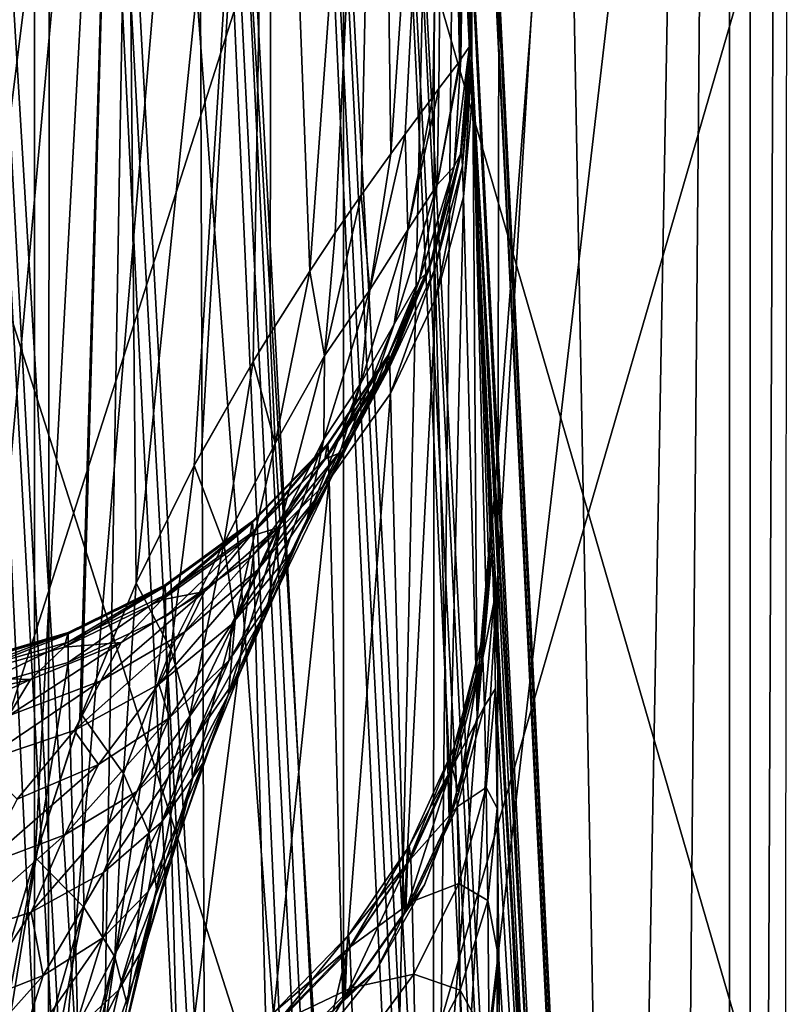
# Model space of a CAD drawing. Header units: metres. Extents: x -24 to 24, y -69 to 184.
# Tile 701 of 896: x 11.68 to 13.49, y 134.74 to 137.07. Entities that reach past the tile are written whole.
import ezdxf

# ---------------------------------------------------------------- set-up
doc = ezdxf.new("R2010")
doc.units = ezdxf.units.M
for name, color, linetype in [('367', 7, 'CONTINUOUS'), ('369', 7, 'CONTINUOUS'), ('373', 7, 'CONTINUOUS'), ('379', 7, 'CONTINUOUS'), ('3969', 7, 'CONTINUOUS'), ('3974', 7, 'CONTINUOUS'), ('435', 7, 'CONTINUOUS'), ('462', 7, 'CONTINUOUS'), ('480', 7, 'CONTINUOUS'), ('481', 7, 'CONTINUOUS'), ('482', 7, 'CONTINUOUS'), ('518', 7, 'CONTINUOUS'), ('543', 7, 'CONTINUOUS'), ('551', 7, 'CONTINUOUS'), ('554', 2, 'CONTINUOUS'), ('563', 2, 'CONTINUOUS'), ('610', 7, 'CONTINUOUS'), ('621', 7, 'CONTINUOUS')]:
    doc.layers.add(name, color=color, linetype=linetype)

msp = doc.modelspace()

# ---------------------------------------------------------------- linework, layer by layer
at = {"layer": '367'}
for points in [[(13.359252, 145.2, -20.238401), (11.491315, -68.3, -21.354442), (11.491315, 145.2, -21.354442)], [(13.359252, -68.3, -20.238401), (11.491315, -68.3, -21.354442), (13.359252, 145.2, -20.238401)], [(15.119628, 145.2, -18.959413), (13.359252, -68.3, -20.238401), (13.359252, 145.2, -20.238401)], [(15.119628, -68.3, -18.959413), (13.359252, -68.3, -20.238401), (15.119628, 145.2, -18.959413)]]:
    msp.add_3dface(points, dxfattribs=at)
at = {"layer": '369'}
for points in [[(12.995224, 125.167593, 20.474048), (11.491315, 145.2, 21.354442), (11.571204, 125.225233, 21.311258)], [(13.359252, 145.2, 20.238401), (11.491315, 145.2, 21.354442), (12.995224, 125.167593, 20.474048)], [(14.308167, 125.070118, 19.579041), (13.359252, 145.2, 20.238401), (12.995224, 125.167593, 20.474048)], [(14.926149, 125.003094, 19.112106), (13.359252, 145.2, 20.238401), (14.308167, 125.070118, 19.579041)], [(15.119628, 145.2, 18.959413), (13.359252, 145.2, 20.238401), (14.926149, 125.003094, 19.112106)]]:
    msp.add_3dface(points, dxfattribs=at)
at = {"layer": '373'}
for points in [[(12.0745, 146.007928, 238.230653), (11.569724, 116.809969, 30.390597), (11.671211, 146.059376, 238.527891)], [(12.178652, 116.746529, 30.043133), (11.569724, 116.809969, 30.390597), (12.0745, 146.007928, 238.230653)], [(12.827184, 145.8964, 237.5718), (12.178652, 116.746529, 30.043133), (12.0745, 146.007928, 238.230653)], [(12.780005, 116.67981, 29.676281), (12.178652, 116.746529, 30.043133), (12.827184, 145.8964, 237.5718)], [(13.373372, 116.609863, 29.290125), (12.780005, 116.67981, 29.676281), (12.827184, 145.8964, 237.5718)], [(13.500299, 145.774862, 236.834394), (13.373372, 116.609863, 29.290125), (12.827184, 145.8964, 237.5718)], [(13.957043, 116.536894, 28.885585), (13.373372, 116.609863, 29.290125), (13.500299, 145.774862, 236.834394)]]:
    msp.add_3dface(points, dxfattribs=at)
at = {"layer": '379'}
for points in [[(11.272974, 145.284511, 240.062715), (11.263502, 134.172906, 241.623555), (11.754987, 145.235622, 239.783973)], [(11.263502, 134.172906, 241.623555), (11.745421, 134.140138, 241.342508), (11.754987, 145.235622, 239.783973)], [(11.754987, 145.235622, 239.783973), (11.745421, 134.140138, 241.342508), (12.667476, 145.126964, 239.14909)], [(11.745421, 134.140138, 241.342508), (12.657643, 134.06069, 240.703532), (12.667476, 145.126964, 239.14909)], [(12.667476, 145.126964, 239.14909), (12.657643, 134.06069, 240.703532), (13.502523, 145.005141, 238.417327)], [(12.657643, 134.06069, 240.703532), (13.492303, 133.963324, 239.968538), (13.502523, 145.005141, 238.417327)]]:
    msp.add_3dface(points, dxfattribs=at)
at = {"layer": '3969'}
for points in [[(12.72921, 136.648384, 231.974849), (12.751657, 136.895555, 231.908823), (12.761375, 135.414745, 227.36759)], [(12.751657, 136.895555, 231.908823), (12.783822, 135.661916, 227.301564), (12.761375, 135.414745, 227.36759)], [(12.663451, 136.408459, 232.038632), (12.72921, 136.648384, 231.974849), (12.695616, 135.17482, 227.431373)], [(12.72921, 136.648384, 231.974849), (12.761375, 135.414745, 227.36759), (12.695616, 135.17482, 227.431373)], [(12.556307, 136.182813, 232.098303), (12.663451, 136.408459, 232.038632), (12.588473, 134.949173, 227.491044)], [(12.663451, 136.408459, 232.038632), (12.695616, 135.17482, 227.431373), (12.588473, 134.949173, 227.491044)], [(12.41092, 135.97806, 232.152113), (12.556307, 136.182813, 232.098303), (12.443086, 134.74442, 227.544853)], [(12.556307, 136.182813, 232.098303), (12.588473, 134.949173, 227.491044), (12.443086, 134.74442, 227.544853)], [(12.231552, 135.800202, 232.198484), (12.41092, 135.97806, 232.152113), (12.263717, 134.566563, 227.591224)], [(12.41092, 135.97806, 232.152113), (12.443086, 134.74442, 227.544853), (12.263717, 134.566563, 227.591224)], [(12.023459, 135.654454, 232.236057), (12.231552, 135.800202, 232.198484), (12.055625, 134.420814, 227.628797)], [(12.231552, 135.800202, 232.198484), (12.263717, 134.566563, 227.591224), (12.055625, 134.420814, 227.628797)], [(11.792744, 135.545087, 232.26373), (12.023459, 135.654454, 232.236057), (11.824909, 134.311448, 227.65647)], [(12.023459, 135.654454, 232.236057), (12.055625, 134.420814, 227.628797), (11.824909, 134.311448, 227.65647)], [(11.546167, 135.475309, 232.280692), (11.792744, 135.545087, 232.26373), (11.578333, 134.241669, 227.673433)], [(11.792744, 135.545087, 232.26373), (11.824909, 134.311448, 227.65647), (11.578333, 134.241669, 227.673433)]]:
    msp.add_3dface(points, dxfattribs=at)
at = {"layer": '3974'}
for points in [[(12.791069, 145.974143, 14.982608), (11.251429, 133.599969, 15.906977), (12.665528, 133.599969, 14.805775)], [(12.791069, 145.974143, 14.982608), (11.368154, 145.974143, 16.088974), (11.251429, 133.599969, 15.906977)], [(14.106775, 145.974143, 13.750959), (12.665528, 133.599969, 14.805775), (13.972415, 133.599969, 13.57933)], [(14.106775, 145.974143, 13.750959), (12.791069, 145.974143, 14.982608), (12.665528, 133.599969, 14.805775)]]:
    msp.add_3dface(points, dxfattribs=at)
at = {"layer": '435'}
for points in [[(12.743558, 137.0053, 233.06894), (12.745056, 138.532586, 232.854241), (12.746277, 137.012035, 232.679368)], [(12.746277, 137.012035, 232.679368), (12.745056, 138.532586, 232.854241), (12.748991, 136.975287, 232.290659)], [(12.745056, 138.532586, 232.854241), (13.428175, 124.76326, 135.006318), (12.748991, 136.975287, 232.290659)], [(12.748991, 136.975287, 232.290659), (13.428175, 124.76326, 135.006318), (12.751657, 136.895555, 231.908823)], [(12.792493, 135.844994, 226.059605), (12.751657, 136.895555, 231.908823), (12.796893, 135.808906, 225.429316)], [(12.788098, 135.795249, 226.689093), (12.751657, 136.895555, 231.908823), (12.792493, 135.844994, 226.059605)], [(12.783822, 135.661916, 227.301564), (12.751657, 136.895555, 231.908823), (12.788098, 135.795249, 226.689093)], [(12.751657, 136.895555, 231.908823), (13.428175, 124.76326, 135.006318), (12.796893, 135.808906, 225.429316)], [(12.796893, 135.808906, 225.429316), (13.428175, 124.76326, 135.006318), (12.801219, 135.687687, 224.809672)], [(12.801219, 135.687687, 224.809672), (13.428175, 124.76326, 135.006318), (12.80539, 135.483543, 224.212204)], [(12.80539, 135.483543, 224.212204), (13.428175, 124.76326, 135.006318), (12.809329, 135.200315, 223.647988)], [(12.809329, 135.200315, 223.647988), (13.428175, 124.76326, 135.006318), (12.812965, 134.843093, 223.127283)], [(13.428175, 124.76326, 135.006318), (12.816224, 134.419203, 222.660419), (12.812965, 134.843093, 223.127283)]]:
    msp.add_3dface(points, dxfattribs=at)
at = {"layer": '462'}
for points in [[(11.483614, 139.069204, 236.554155), (11.923389, 138.970278, 235.890532), (11.507123, 134.377348, 237.175606)], [(11.923389, 138.970278, 235.890532), (11.714469, 135.083124, 236.776423), (11.507123, 134.377348, 237.175606)], [(11.820469, 135.411448, 236.561336), (11.714469, 135.083124, 236.776423), (11.923389, 138.970278, 235.890532)], [(11.824361, 135.421969, 236.553421), (11.820469, 135.411448, 236.561336), (11.923389, 138.970278, 235.890532)], [(11.953548, 135.733595, 236.285517), (11.824361, 135.421969, 236.553421), (11.923389, 138.970278, 235.890532)], [(12.274373, 138.865341, 235.176725), (11.953548, 135.733595, 236.285517), (11.923389, 138.970278, 235.890532)], [(12.091354, 136.011671, 235.981118), (11.953548, 135.733595, 236.285517), (12.274373, 138.865341, 235.176725)], [(12.108315, 136.043252, 235.941793), (12.091354, 136.011671, 235.981118), (12.274373, 138.865341, 235.176725)], [(12.23075, 136.258224, 235.641964), (12.108315, 136.043252, 235.941793), (12.274373, 138.865341, 235.176725)], [(12.270912, 136.324394, 235.536302), (12.23075, 136.258224, 235.641964), (12.274373, 138.865341, 235.176725)], [(12.365107, 136.472789, 235.269767), (12.270912, 136.324394, 235.536302), (12.274373, 138.865341, 235.176725)], [(12.530779, 138.756195, 234.424525), (12.365107, 136.472789, 235.269767), (12.274373, 138.865341, 235.176725)], [(12.425264, 136.563174, 235.082045), (12.365107, 136.472789, 235.269767), (12.530779, 138.756195, 234.424525)], [(12.487045, 136.652871, 234.869911), (12.425264, 136.563174, 235.082045), (12.530779, 138.756195, 234.424525)], [(12.556717, 136.750662, 234.597424), (12.487045, 136.652871, 234.869911), (12.530779, 138.756195, 234.424525)], [(12.688511, 138.644657, 233.646105), (12.556717, 136.750662, 234.597424), (12.530779, 138.756195, 234.424525)], [(12.590784, 136.797336, 234.445677), (12.556717, 136.750662, 234.597424), (12.688511, 138.644657, 233.646105)], [(12.656475, 136.885642, 234.095289), (12.590784, 136.797336, 234.445677), (12.688511, 138.644657, 233.646105)], [(12.671073, 136.905022, 234.000868), (12.656475, 136.885642, 234.095289), (12.688511, 138.644657, 233.646105)], [(12.71971, 136.969712, 233.583531), (12.671073, 136.905022, 234.000868), (12.688511, 138.644657, 233.646105)], [(12.745056, 138.532586, 232.854241), (12.71971, 136.969712, 233.583531), (12.688511, 138.644657, 233.646105)], [(12.71971, 136.969712, 233.583531), (12.745056, 138.532586, 232.854241), (12.723309, 136.974611, 233.539661)], [(12.745056, 138.532586, 232.854241), (12.743558, 137.0053, 233.06894), (12.723309, 136.974611, 233.539661)]]:
    msp.add_3dface(points, dxfattribs=at)
at = {"layer": '480'}
for points in [[(11.507123, 134.377348, 237.175606), (11.714469, 135.083124, 236.776423), (11.435136, 133.596781, 237.34754)], [(11.435136, 133.596781, 237.34754), (11.714469, 135.083124, 236.776423), (11.829521, 134.965559, 236.573004)], [(11.534796, 133.468912, 237.125713), (11.435136, 133.596781, 237.34754), (11.829521, 134.965559, 236.573004)], [(11.902884, 134.848131, 236.351043), (11.534796, 133.468912, 237.125713), (11.829521, 134.965559, 236.573004)], [(11.587548, 133.345187, 236.886131), (11.534796, 133.468912, 237.125713), (11.902884, 134.848131, 236.351043)], [(11.932329, 134.734412, 236.117293), (11.587548, 133.345187, 236.886131), (11.902884, 134.848131, 236.351043)]]:
    msp.add_3dface(points, dxfattribs=at)
at = {"layer": '481'}
for points in [[(12.723309, 136.974611, 233.539661), (12.743558, 137.0053, 233.06894), (12.707146, 136.720353, 233.492555)], [(12.743558, 137.0053, 233.06894), (12.7218, 136.750668, 233.050164), (12.707146, 136.720353, 233.492555)], [(12.723309, 136.974611, 233.539661), (12.707146, 136.720353, 233.492555), (12.666785, 136.676799, 233.933909)], [(12.71971, 136.969712, 233.583531), (12.723309, 136.974611, 233.539661), (12.666785, 136.676799, 233.933909)], [(12.671073, 136.905022, 234.000868), (12.71971, 136.969712, 233.583531), (12.666785, 136.676799, 233.933909)], [(12.671073, 136.905022, 234.000868), (12.666785, 136.676799, 233.933909), (12.597409, 136.570281, 234.354543)], [(12.656475, 136.885642, 234.095289), (12.671073, 136.905022, 234.000868), (12.597409, 136.570281, 234.354543)], [(12.590784, 136.797336, 234.445677), (12.656475, 136.885642, 234.095289), (12.597409, 136.570281, 234.354543)], [(12.590784, 136.797336, 234.445677), (12.597409, 136.570281, 234.354543), (12.507359, 136.42801, 234.754442)], [(12.556717, 136.750662, 234.597424), (12.590784, 136.797336, 234.445677), (12.507359, 136.42801, 234.754442)], [(12.487045, 136.652871, 234.869911), (12.556717, 136.750662, 234.597424), (12.507359, 136.42801, 234.754442)], [(12.707146, 136.720353, 233.492555), (12.7218, 136.750668, 233.050164), (12.646638, 136.47233, 233.442766)], [(12.7218, 136.750668, 233.050164), (12.656904, 136.503467, 233.031631), (12.646638, 136.47233, 233.442766)], [(12.666785, 136.676799, 233.933909), (12.707146, 136.720353, 233.492555), (12.624979, 136.452144, 233.861578)], [(12.707146, 136.720353, 233.492555), (12.646638, 136.47233, 233.442766), (12.624979, 136.452144, 233.861578)], [(12.597409, 136.570281, 234.354543), (12.666785, 136.676799, 233.933909), (12.564731, 136.346721, 234.254923)], [(12.666785, 136.676799, 233.933909), (12.624979, 136.452144, 233.861578), (12.564731, 136.346721, 234.254923)], [(12.487045, 136.652871, 234.869911), (12.507359, 136.42801, 234.754442), (12.400191, 136.272133, 235.143035)], [(12.425264, 136.563174, 235.082045), (12.487045, 136.652871, 234.869911), (12.400191, 136.272133, 235.143035)], [(12.365107, 136.472789, 235.269767), (12.425264, 136.563174, 235.082045), (12.400191, 136.272133, 235.143035)], [(12.507359, 136.42801, 234.754442), (12.597409, 136.570281, 234.354543), (12.485962, 136.206974, 234.628097)], [(12.597409, 136.570281, 234.354543), (12.564731, 136.346721, 234.254923), (12.485962, 136.206974, 234.628097)], [(12.646638, 136.47233, 233.442766), (12.656904, 136.503467, 233.031631), (12.543475, 136.238949, 233.39231)], [(12.656904, 136.503467, 233.031631), (12.550761, 136.270912, 233.013881), (12.543475, 136.238949, 233.39231)], [(12.270912, 136.324394, 235.536302), (12.365107, 136.472789, 235.269767), (12.283015, 136.064301, 235.492692)], [(12.365107, 136.472789, 235.269767), (12.400191, 136.272133, 235.143035), (12.283015, 136.064301, 235.492692)], [(12.646638, 136.47233, 233.442766), (12.543475, 136.238949, 233.39231), (12.546489, 136.238277, 233.787083)], [(12.624979, 136.452144, 233.861578), (12.646638, 136.47233, 233.442766), (12.546489, 136.238277, 233.787083)], [(12.564731, 136.346721, 234.254923), (12.624979, 136.452144, 233.861578), (12.493088, 136.134161, 234.151694)], [(12.624979, 136.452144, 233.861578), (12.546489, 136.238277, 233.787083), (12.493088, 136.134161, 234.151694)], [(12.400191, 136.272133, 235.143035), (12.507359, 136.42801, 234.754442), (12.398335, 136.074198, 235.005581)], [(12.507359, 136.42801, 234.754442), (12.485962, 136.206974, 234.628097), (12.398335, 136.074198, 235.005581)], [(12.485962, 136.206974, 234.628097), (12.564731, 136.346721, 234.254923), (12.422839, 135.997189, 234.49663)], [(12.564731, 136.346721, 234.254923), (12.493088, 136.134161, 234.151694), (12.422839, 135.997189, 234.49663)], [(12.23075, 136.258224, 235.641964), (12.270912, 136.324394, 235.536302), (12.283015, 136.064301, 235.492692)], [(12.283015, 136.064301, 235.492692), (12.400191, 136.272133, 235.143035), (12.295046, 135.872594, 235.332349)], [(12.400191, 136.272133, 235.143035), (12.398335, 136.074198, 235.005581), (12.295046, 135.872594, 235.332349)], [(12.543475, 136.238949, 233.39231), (12.550761, 136.270912, 233.013881), (12.400759, 136.027228, 233.342703)], [(12.550761, 136.270912, 233.013881), (12.406471, 136.059789, 232.997433), (12.400759, 136.027228, 233.342703)], [(12.091354, 136.011671, 235.981118), (12.23075, 136.258224, 235.641964), (12.16146, 135.826995, 235.811989)], [(12.091354, 136.011671, 235.981118), (12.108315, 136.043252, 235.941793), (12.23075, 136.258224, 235.641964)], [(12.23075, 136.258224, 235.641964), (12.283015, 136.064301, 235.492692), (12.16146, 135.826995, 235.811989)], [(12.493088, 136.134161, 234.151694), (12.546489, 136.238277, 233.787083), (12.384423, 135.938359, 234.047653)], [(12.546489, 136.238277, 233.787083), (12.433317, 136.040659, 233.712324), (12.384423, 135.938359, 234.047653)], [(12.543475, 136.238949, 233.39231), (12.400759, 136.027228, 233.342703), (12.433317, 136.040659, 233.712324)], [(12.546489, 136.238277, 233.787083), (12.543475, 136.238949, 233.39231), (12.433317, 136.040659, 233.712324)], [(12.398335, 136.074198, 235.005581), (12.485962, 136.206974, 234.628097), (12.359223, 135.884742, 234.861873)], [(12.485962, 136.206974, 234.628097), (12.422839, 135.997189, 234.49663), (12.359223, 135.884742, 234.861873)], [(12.422839, 135.997189, 234.49663), (12.493088, 136.134161, 234.151694), (12.31982, 135.80474, 234.363855)], [(12.493088, 136.134161, 234.151694), (12.384423, 135.938359, 234.047653), (12.31982, 135.80474, 234.363855)], [(12.295046, 135.872594, 235.332349), (12.398335, 136.074198, 235.005581), (12.266952, 135.689383, 235.16427)], [(12.398335, 136.074198, 235.005581), (12.359223, 135.884742, 234.861873), (12.266952, 135.689383, 235.16427)], [(12.16146, 135.826995, 235.811989), (12.283015, 136.064301, 235.492692), (12.188636, 135.644432, 235.62932)], [(12.283015, 136.064301, 235.492692), (12.295046, 135.872594, 235.332349), (12.188636, 135.644432, 235.62932)], [(12.400759, 136.027228, 233.342703), (12.406471, 136.059789, 232.997433), (12.222782, 135.843533, 233.295438)], [(12.406471, 136.059789, 232.997433), (12.228244, 135.876259, 232.982766), (12.222782, 135.843533, 233.295438)], [(12.400759, 136.027228, 233.342703), (12.222782, 135.843533, 233.295438), (12.288355, 135.864336, 233.639213)], [(12.384423, 135.938359, 234.047653), (12.433317, 136.040659, 233.712324), (12.24168, 135.764623, 233.945619)], [(12.433317, 136.040659, 233.712324), (12.288355, 135.864336, 233.639213), (12.24168, 135.764623, 233.945619)], [(12.433317, 136.040659, 233.712324), (12.400759, 136.027228, 233.342703), (12.288355, 135.864336, 233.639213)], [(11.953548, 135.733595, 236.285517), (12.091354, 136.011671, 235.981118), (12.036153, 135.576047, 236.114564)], [(12.091354, 136.011671, 235.981118), (12.16146, 135.826995, 235.811989), (12.036153, 135.576047, 236.114564)], [(12.359223, 135.884742, 234.861873), (12.422839, 135.997189, 234.49663), (12.283866, 135.708656, 234.715619)], [(12.422839, 135.997189, 234.49663), (12.31982, 135.80474, 234.363855), (12.283866, 135.708656, 234.715619)], [(12.31982, 135.80474, 234.363855), (12.384423, 135.938359, 234.047653), (12.179895, 135.635213, 234.233625)], [(12.384423, 135.938359, 234.047653), (12.24168, 135.764623, 233.945619), (12.179895, 135.635213, 234.233625)], [(12.222782, 135.843533, 233.295438), (12.228244, 135.876259, 232.982766), (12.014894, 135.693387, 233.251936)], [(12.228244, 135.876259, 232.982766), (12.021281, 135.725678, 232.970309), (12.014894, 135.693387, 233.251936)], [(12.24168, 135.764623, 233.945619), (12.288355, 135.864336, 233.639213), (12.068727, 135.617659, 233.848358)], [(12.288355, 135.864336, 233.639213), (12.115302, 135.713809, 233.569614), (12.068727, 135.617659, 233.848358)], [(12.288355, 135.864336, 233.639213), (12.222782, 135.843533, 233.295438), (12.115302, 135.713809, 233.569614)], [(12.188636, 135.644432, 235.62932), (12.295046, 135.872594, 235.332349), (12.172596, 135.470172, 235.437456)], [(12.295046, 135.872594, 235.332349), (12.266952, 135.689383, 235.16427), (12.172596, 135.470172, 235.437456)], [(12.266952, 135.689383, 235.16427), (12.359223, 135.884742, 234.861873), (12.199515, 135.519767, 234.99313)], [(12.359223, 135.884742, 234.861873), (12.283866, 135.708656, 234.715619), (12.199515, 135.519767, 234.99313)], [(12.222782, 135.843533, 233.295438), (12.014894, 135.693387, 233.251936), (12.115302, 135.713809, 233.569614)], [(12.036153, 135.576047, 236.114564), (12.16146, 135.826995, 235.811989), (12.080968, 135.420024, 235.928826)], [(12.16146, 135.826995, 235.811989), (12.188636, 135.644432, 235.62932), (12.080968, 135.420024, 235.928826)], [(12.283866, 135.708656, 234.715619), (12.31982, 135.80474, 234.363855), (12.174208, 135.550485, 234.570595)], [(12.31982, 135.80474, 234.363855), (12.179895, 135.635213, 234.233625), (12.174208, 135.550485, 234.570595)], [(12.179895, 135.635213, 234.233625), (12.24168, 135.764623, 233.945619), (12.007123, 135.493524, 234.109717)], [(12.24168, 135.764623, 233.945619), (12.068727, 135.617659, 233.848358), (12.007123, 135.493524, 234.109717)], [(12.014894, 135.693387, 233.251936), (12.021281, 135.725678, 232.970309), (11.783348, 135.581307, 233.213504)], [(12.021281, 135.725678, 232.970309), (11.791622, 135.612442, 232.960425), (11.783348, 135.581307, 233.213504)], [(11.824361, 135.421969, 236.553421), (11.953548, 135.733595, 236.285517), (11.924102, 135.281928, 236.365231)], [(11.953548, 135.733595, 236.285517), (12.036153, 135.576047, 236.114564), (11.924102, 135.281928, 236.365231)], [(12.068727, 135.617659, 233.848358), (12.115302, 135.713809, 233.569614), (11.870251, 135.501452, 233.758504)], [(12.115302, 135.713809, 233.569614), (11.918578, 135.592923, 233.505305), (11.870251, 135.501452, 233.758504)], [(12.115302, 135.713809, 233.569614), (12.014894, 135.693387, 233.251936), (11.918578, 135.592923, 233.505305)], [(12.199515, 135.519767, 234.99313), (12.283866, 135.708656, 234.715619), (12.094611, 135.368464, 234.823693)], [(12.283866, 135.708656, 234.715619), (12.174208, 135.550485, 234.570595), (12.094611, 135.368464, 234.823693)], [(12.014894, 135.693387, 233.251936), (11.783348, 135.581307, 233.213504), (11.918578, 135.592923, 233.505305)], [(12.172596, 135.470172, 235.437456), (12.266952, 135.689383, 235.16427), (12.113819, 135.309437, 235.242149)], [(12.266952, 135.689383, 235.16427), (12.199515, 135.519767, 234.99313), (12.113819, 135.309437, 235.242149)], [(12.179895, 135.635213, 234.233625), (12.007123, 135.493524, 234.109717), (12.033079, 135.41431, 234.430543)], [(12.174208, 135.550485, 234.570595), (12.179895, 135.635213, 234.233625), (12.033079, 135.41431, 234.430543)], [(12.080968, 135.420024, 235.928826), (12.188636, 135.644432, 235.62932), (12.086849, 135.269781, 235.733268)], [(12.188636, 135.644432, 235.62932), (12.172596, 135.470172, 235.437456), (12.086849, 135.269781, 235.733268)], [(11.783348, 135.581307, 233.213504), (11.791622, 135.612442, 232.960425), (11.535106, 135.510661, 233.181299)], [(11.791622, 135.612442, 232.960425), (11.54597, 135.539855, 232.953402), (11.535106, 135.510661, 233.181299)], [(12.007123, 135.493524, 234.109717), (12.068727, 135.617659, 233.848358), (11.806516, 135.383785, 233.995727)], [(12.068727, 135.617659, 233.848358), (11.870251, 135.501452, 233.758504), (11.806516, 135.383785, 233.995727)], [(11.870251, 135.501452, 233.758504), (11.918578, 135.592923, 233.505305), (11.651631, 135.419148, 233.678494)], [(11.918578, 135.592923, 233.505305), (11.703205, 135.504763, 233.447928), (11.651631, 135.419148, 233.678494)], [(11.918578, 135.592923, 233.505305), (11.783348, 135.581307, 233.213504), (11.703205, 135.504763, 233.447928)], [(11.783348, 135.581307, 233.213504), (11.535106, 135.510661, 233.181299), (11.703205, 135.504763, 233.447928)], [(11.924102, 135.281928, 236.365231), (12.036153, 135.576047, 236.114564), (11.983795, 135.142529, 236.160623)], [(12.036153, 135.576047, 236.114564), (12.080968, 135.420024, 235.928826), (11.983795, 135.142529, 236.160623)], [(12.094611, 135.368464, 234.823693), (12.174208, 135.550485, 234.570595), (11.955159, 135.239685, 234.660672)], [(12.174208, 135.550485, 234.570595), (12.033079, 135.41431, 234.430543), (11.955159, 135.239685, 234.660672)], [(12.113819, 135.309437, 235.242149), (12.199515, 135.519767, 234.99313), (12.014067, 135.167043, 235.049251)], [(12.199515, 135.519767, 234.99313), (12.094611, 135.368464, 234.823693), (12.014067, 135.167043, 235.049251)], [(11.651631, 135.419148, 233.678494), (11.703205, 135.504763, 233.447928), (11.41879, 135.37298, 233.610494)], [(11.703205, 135.504763, 233.447928), (11.474683, 135.451581, 233.398948), (11.41879, 135.37298, 233.610494)], [(11.703205, 135.504763, 233.447928), (11.535106, 135.510661, 233.181299), (11.474683, 135.451581, 233.398948)], [(11.806516, 135.383785, 233.995727), (11.870251, 135.501452, 233.758504), (11.583896, 135.309179, 233.894962)], [(11.870251, 135.501452, 233.758504), (11.651631, 135.419148, 233.678494), (11.583896, 135.309179, 233.894962)], [(12.007123, 135.493524, 234.109717), (11.806516, 135.383785, 233.995727), (11.864122, 135.303648, 234.299079)], [(12.033079, 135.41431, 234.430543), (12.007123, 135.493524, 234.109717), (11.864122, 135.303648, 234.299079)], [(12.086849, 135.269781, 235.733268), (12.172596, 135.470172, 235.437456), (12.053636, 135.129382, 235.53318)], [(12.172596, 135.470172, 235.437456), (12.113819, 135.309437, 235.242149), (12.053636, 135.129382, 235.53318)], [(11.714469, 135.083124, 236.776423), (11.824361, 135.421969, 236.553421), (11.829521, 134.965559, 236.573004)], [(11.714469, 135.083124, 236.776423), (11.820469, 135.411448, 236.561336), (11.824361, 135.421969, 236.553421)], [(11.829521, 134.965559, 236.573004), (11.824361, 135.421969, 236.553421), (11.924102, 135.281928, 236.365231)], [(11.983795, 135.142529, 236.160623), (12.080968, 135.420024, 235.928826), (12.001952, 135.008104, 235.945077)], [(12.080968, 135.420024, 235.928826), (12.086849, 135.269781, 235.733268), (12.001952, 135.008104, 235.945077)], [(11.955159, 135.239685, 234.660672), (12.033079, 135.41431, 234.430543), (11.785039, 135.137012, 234.508603)], [(12.033079, 135.41431, 234.430543), (11.864122, 135.303648, 234.299079), (11.785039, 135.137012, 234.508603)], [(11.806516, 135.383785, 233.995727), (11.583896, 135.309179, 233.894962), (11.671699, 135.221354, 234.179596)], [(11.864122, 135.303648, 234.299079), (11.806516, 135.383785, 233.995727), (11.671699, 135.221354, 234.179596)], [(12.014067, 135.167043, 235.049251), (12.094611, 135.368464, 234.823693), (11.87633, 135.04726, 234.864544)], [(12.094611, 135.368464, 234.823693), (11.955159, 135.239685, 234.660672), (11.87633, 135.04726, 234.864544)], [(11.785039, 135.137012, 234.508603), (11.864122, 135.303648, 234.299079), (11.588986, 135.063303, 234.371719)], [(11.864122, 135.303648, 234.299079), (11.671699, 135.221354, 234.179596), (11.588986, 135.063303, 234.371719)], [(12.053636, 135.129382, 235.53318), (12.113819, 135.309437, 235.242149), (11.982229, 135.002624, 235.333973)], [(12.113819, 135.309437, 235.242149), (12.014067, 135.167043, 235.049251), (11.982229, 135.002624, 235.333973)], [(11.902884, 134.848131, 236.351043), (11.829521, 134.965559, 236.573004), (11.924102, 135.281928, 236.365231)], [(11.902884, 134.848131, 236.351043), (11.924102, 135.281928, 236.365231), (11.983795, 135.142529, 236.160623)], [(12.001952, 135.008104, 235.945077), (12.086849, 135.269781, 235.733268), (11.978048, 134.882529, 235.724807)], [(12.086849, 135.269781, 235.733268), (12.053636, 135.129382, 235.53318), (11.978048, 134.882529, 235.724807)], [(11.87633, 135.04726, 234.864544), (11.955159, 135.239685, 234.660672), (11.704736, 134.953677, 234.693563)], [(11.955159, 135.239685, 234.660672), (11.785039, 135.137012, 234.508603), (11.704736, 134.953677, 234.693563)], [(11.982229, 135.002624, 235.333973), (12.014067, 135.167043, 235.049251), (11.874557, 134.892934, 235.141034)], [(12.014067, 135.167043, 235.049251), (11.87633, 135.04726, 234.864544), (11.874557, 134.892934, 235.141034)], [(11.932329, 134.734412, 236.117293), (11.902884, 134.848131, 236.351043), (11.983795, 135.142529, 236.160623)], [(11.932329, 134.734412, 236.117293), (11.983795, 135.142529, 236.160623), (12.001952, 135.008104, 235.945077)], [(11.704736, 134.953677, 234.693563), (11.785039, 135.137012, 234.508603), (11.504428, 134.889098, 234.541434)], [(11.785039, 135.137012, 234.508603), (11.588986, 135.063303, 234.371719), (11.504428, 134.889098, 234.541434)], [(11.978048, 134.882529, 235.724807), (12.053636, 135.129382, 235.53318), (11.912772, 134.769423, 235.506161)], [(12.053636, 135.129382, 235.53318), (11.982229, 135.002624, 235.333973), (11.912772, 134.769423, 235.506161)], [(11.87633, 135.04726, 234.864544), (11.704736, 134.953677, 234.693563), (11.733534, 134.803279, 234.95958)], [(11.874557, 134.892934, 235.141034), (11.87633, 135.04726, 234.864544), (11.733534, 134.803279, 234.95958)], [(11.912772, 134.769423, 235.506161), (11.982229, 135.002624, 235.333973), (11.808006, 134.672047, 235.295443)], [(11.982229, 135.002624, 235.333973), (11.874557, 134.892934, 235.141034), (11.808006, 134.672047, 235.295443)], [(11.916958, 134.627861, 235.878864), (12.001952, 135.008104, 235.945077), (11.978048, 134.882529, 235.724807)], [(11.916958, 134.627861, 235.878864), (11.932329, 134.734412, 236.117293), (12.001952, 135.008104, 235.945077)], [(11.704736, 134.953677, 234.693563), (11.504428, 134.889098, 234.541434), (11.562972, 134.736083, 234.794519)], [(11.733534, 134.803279, 234.95958), (11.704736, 134.953677, 234.693563), (11.562972, 134.736083, 234.794519)], [(11.808006, 134.672047, 235.295443), (11.874557, 134.892934, 235.141034), (11.66677, 134.593208, 235.098728)], [(11.874557, 134.892934, 235.141034), (11.733534, 134.803279, 234.95958), (11.66677, 134.593208, 235.098728)], [(11.857239, 134.531719, 235.643007), (11.978048, 134.882529, 235.724807), (11.912772, 134.769423, 235.506161)], [(11.857239, 134.531719, 235.643007), (11.916958, 134.627861, 235.878864), (11.978048, 134.882529, 235.724807)], [(11.66677, 134.593208, 235.098728), (11.733534, 134.803279, 234.95958), (11.493136, 134.535179, 234.921685)], [(11.733534, 134.803279, 234.95958), (11.562972, 134.736083, 234.794519), (11.493136, 134.535179, 234.921685)], [(11.75499, 134.448911, 235.416897), (11.912772, 134.769423, 235.506161), (11.808006, 134.672047, 235.295443)], [(11.75499, 134.448911, 235.416897), (11.857239, 134.531719, 235.643007), (11.912772, 134.769423, 235.506161)]]:
    msp.add_3dface(points, dxfattribs=at)
at = {"layer": '482'}
for points in [[(12.7218, 136.750668, 233.050164), (12.743558, 137.0053, 233.06894), (12.7243, 136.756785, 232.689024)], [(12.743558, 137.0053, 233.06894), (12.746277, 137.012035, 232.679368), (12.7243, 136.756785, 232.689024)], [(12.746277, 137.012035, 232.679368), (12.726783, 136.722534, 232.328731), (12.7243, 136.756785, 232.689024)], [(12.746277, 137.012035, 232.679368), (12.748991, 136.975287, 232.290659), (12.726783, 136.722534, 232.328731)], [(12.748991, 136.975287, 232.290659), (12.72921, 136.648384, 231.974849), (12.726783, 136.722534, 232.328731)], [(12.748991, 136.975287, 232.290659), (12.751657, 136.895555, 231.908823), (12.72921, 136.648384, 231.974849)], [(12.656904, 136.503467, 233.031631), (12.7218, 136.750668, 233.050164), (12.659146, 136.508992, 232.698096)], [(12.7243, 136.756785, 232.689024), (12.66134, 136.477174, 232.365378), (12.659146, 136.508992, 232.698096)], [(12.7218, 136.750668, 233.050164), (12.7243, 136.756785, 232.689024), (12.659146, 136.508992, 232.698096)], [(12.726783, 136.722534, 232.328731), (12.66134, 136.477174, 232.365378), (12.7243, 136.756785, 232.689024)], [(12.726783, 136.722534, 232.328731), (12.663451, 136.408459, 232.038632), (12.66134, 136.477174, 232.365378)], [(12.72921, 136.648384, 231.974849), (12.663451, 136.408459, 232.038632), (12.726783, 136.722534, 232.328731)], [(12.550761, 136.270912, 233.013881), (12.656904, 136.503467, 233.031631), (12.552719, 136.275894, 232.706316)], [(12.659146, 136.508992, 232.698096), (12.554578, 136.246388, 232.399532), (12.552719, 136.275894, 232.706316)], [(12.656904, 136.503467, 233.031631), (12.659146, 136.508992, 232.698096), (12.552719, 136.275894, 232.706316)], [(12.66134, 136.477174, 232.365378), (12.554578, 136.246388, 232.399532), (12.659146, 136.508992, 232.698096)], [(12.66134, 136.477174, 232.365378), (12.556307, 136.182813, 232.098303), (12.554578, 136.246388, 232.399532)], [(12.663451, 136.408459, 232.038632), (12.556307, 136.182813, 232.098303), (12.66134, 136.477174, 232.365378)], [(12.406471, 136.059789, 232.997433), (12.550761, 136.270912, 233.013881), (12.408129, 136.0643, 232.713442)], [(12.552719, 136.275894, 232.706316), (12.40962, 136.036926, 232.430195), (12.408129, 136.0643, 232.713442)], [(12.550761, 136.270912, 233.013881), (12.552719, 136.275894, 232.706316), (12.408129, 136.0643, 232.713442)], [(12.554578, 136.246388, 232.399532), (12.40962, 136.036926, 232.430195), (12.552719, 136.275894, 232.706316)], [(12.554578, 136.246388, 232.399532), (12.41092, 135.97806, 232.152113), (12.40962, 136.036926, 232.430195)], [(12.556307, 136.182813, 232.098303), (12.41092, 135.97806, 232.152113), (12.554578, 136.246388, 232.399532)], [(12.228244, 135.876259, 232.982766), (12.406471, 136.059789, 232.997433), (12.229599, 135.880393, 232.719266)], [(12.408129, 136.0643, 232.713442), (12.230708, 135.854918, 232.45647), (12.229599, 135.880393, 232.719266)], [(12.406471, 136.059789, 232.997433), (12.408129, 136.0643, 232.713442), (12.229599, 135.880393, 232.719266)], [(12.40962, 136.036926, 232.430195), (12.230708, 135.854918, 232.45647), (12.408129, 136.0643, 232.713442)], [(12.40962, 136.036926, 232.430195), (12.231552, 135.800202, 232.198484), (12.230708, 135.854918, 232.45647)], [(12.41092, 135.97806, 232.152113), (12.231552, 135.800202, 232.198484), (12.40962, 136.036926, 232.430195)], [(12.021281, 135.725678, 232.970309), (12.228244, 135.876259, 232.982766), (12.022344, 135.729544, 232.723619)], [(12.229599, 135.880393, 232.719266), (12.023074, 135.705687, 232.477587), (12.022344, 135.729544, 232.723619)], [(12.228244, 135.876259, 232.982766), (12.229599, 135.880393, 232.719266), (12.022344, 135.729544, 232.723619)], [(12.230708, 135.854918, 232.45647), (12.023074, 135.705687, 232.477587), (12.229599, 135.880393, 232.719266)], [(12.230708, 135.854918, 232.45647), (12.023459, 135.654454, 232.236057), (12.023074, 135.705687, 232.477587)], [(12.231552, 135.800202, 232.198484), (12.023459, 135.654454, 232.236057), (12.230708, 135.854918, 232.45647)], [(11.791622, 135.612442, 232.960425), (12.021281, 135.725678, 232.970309), (11.792419, 135.616161, 232.726374)], [(12.022344, 135.729544, 232.723619), (11.792795, 135.593601, 232.492929), (11.792419, 135.616161, 232.726374)], [(12.021281, 135.725678, 232.970309), (12.022344, 135.729544, 232.723619), (11.792419, 135.616161, 232.726374)], [(12.023074, 135.705687, 232.477587), (11.792795, 135.593601, 232.492929), (12.022344, 135.729544, 232.723619)], [(12.023074, 135.705687, 232.477587), (11.792744, 135.545087, 232.26373), (11.792795, 135.593601, 232.492929)], [(12.023459, 135.654454, 232.236057), (11.792744, 135.545087, 232.26373), (12.023074, 135.705687, 232.477587)], [(11.54597, 135.539855, 232.953402), (11.791622, 135.612442, 232.960425), (11.546541, 135.543555, 232.727449)], [(11.792419, 135.616161, 232.726374), (11.546607, 135.521938, 232.502047), (11.546541, 135.543555, 232.727449)], [(11.791622, 135.612442, 232.960425), (11.792419, 135.616161, 232.726374), (11.546541, 135.543555, 232.727449)], [(11.792795, 135.593601, 232.492929), (11.546607, 135.521938, 232.502047), (11.792419, 135.616161, 232.726374)], [(11.792795, 135.593601, 232.492929), (11.546167, 135.475309, 232.280692), (11.546607, 135.521938, 232.502047)], [(11.792744, 135.545087, 232.26373), (11.546167, 135.475309, 232.280692), (11.792795, 135.593601, 232.492929)]]:
    msp.add_3dface(points, dxfattribs=at)
at = {"layer": '518'}
for points in [[(11.881914, 113.865459, 36.745335), (10.245353, 141.462211, 232.424546), (11.656089, 113.915529, 36.736711)], [(10.648996, 141.366142, 232.440882), (10.245353, 141.462211, 232.424546), (11.881914, 113.865459, 36.745335)], [(12.103151, 113.798293, 36.756332), (10.648996, 141.366142, 232.440882), (11.881914, 113.865459, 36.745335)], [(10.661476, 141.362219, 232.441522), (10.648996, 141.366142, 232.440882), (12.103151, 113.798293, 36.756332)], [(12.318484, 113.71443, 36.769638), (10.661476, 141.362219, 232.441522), (12.103151, 113.798293, 36.756332)], [(11.041038, 141.213089, 232.465156), (10.661476, 141.362219, 232.441522), (12.318484, 113.71443, 36.769638)], [(12.52663, 113.614371, 36.785174), (11.041038, 141.213089, 232.465156), (12.318484, 113.71443, 36.769638)], [(11.05892, 141.204552, 232.466482), (11.041038, 141.213089, 232.465156), (12.52663, 113.614371, 36.785174)], [(12.726351, 113.49871, 36.802846), (11.05892, 141.204552, 232.466482), (12.52663, 113.614371, 36.785174)], [(11.407491, 141.007108, 232.4967), (11.05892, 141.204552, 232.466482), (12.726351, 113.49871, 36.802846)], [(12.916457, 113.368136, 36.822551), (11.407491, 141.007108, 232.4967), (12.726351, 113.49871, 36.802846)], [(11.429586, 140.992423, 232.49892), (11.407491, 141.007108, 232.4967), (12.916457, 113.368136, 36.822551)], [(13.095817, 113.223427, 36.844169), (11.429586, 140.992423, 232.49892), (12.916457, 113.368136, 36.822551)], [(11.74112, 140.752265, 232.534889), (11.429586, 140.992423, 232.49892), (13.095817, 113.223427, 36.844169)], [(13.263363, 113.065443, 36.867573), (11.74112, 140.752265, 232.534889), (13.095817, 113.223427, 36.844169)], [(11.765919, 140.730156, 232.538173), (11.74112, 140.752265, 232.534889), (13.263363, 113.065443, 36.867573)], [(12.035337, 140.453593, 232.578971), (11.765919, 140.730156, 232.538173), (13.263363, 113.065443, 36.867573)], [(13.418098, 112.895127, 36.892624), (12.035337, 140.453593, 232.578971), (13.263363, 113.065443, 36.867573)], [(12.061062, 140.423097, 232.583442), (12.035337, 140.453593, 232.578971), (13.418098, 112.895127, 36.892624)], [(13.5591, 112.71349, 36.919172), (12.061062, 140.423097, 232.583442), (13.418098, 112.895127, 36.892624)], [(12.284332, 140.11699, 232.628075), (12.061062, 140.423097, 232.583442), (13.5591, 112.71349, 36.919172)], [(13.68553, 112.521616, 36.947059), (12.284332, 140.11699, 232.628075), (13.5591, 112.71349, 36.919172)], [(12.309, 140.077504, 232.633803), (12.284332, 140.11699, 232.628075), (13.68553, 112.521616, 36.947059)], [(13.796636, 112.320645, 36.976119), (12.309, 140.077504, 232.633803), (13.68553, 112.521616, 36.947059)], [(12.483188, 139.749102, 232.68123), (12.309, 140.077504, 232.633803), (13.796636, 112.320645, 36.976119)], [(13.891755, 112.111775, 37.00618), (12.483188, 139.749102, 232.68123), (13.796636, 112.320645, 36.976119)], [(12.50468, 139.700421, 232.688231), (12.483188, 139.749102, 232.68123), (13.891755, 112.111775, 37.00618)], [(13.970323, 111.896248, 37.037062), (12.50468, 139.700421, 232.688231), (13.891755, 112.111775, 37.00618)], [(12.62798, 139.357192, 232.737389), (12.50468, 139.700421, 232.688231), (13.970323, 111.896248, 37.037062)], [(14.03187, 111.675349, 37.068581), (12.62798, 139.357192, 232.737389), (13.970323, 111.896248, 37.037062)], [(12.644112, 139.299535, 232.745615), (12.62798, 139.357192, 232.737389), (14.03187, 111.675349, 37.068581)], [(14.076031, 111.450391, 37.10055), (12.644112, 139.299535, 232.745615), (14.03187, 111.675349, 37.068581)], [(12.715848, 138.949001, 232.795441), (12.644112, 139.299535, 232.745615), (14.076031, 111.450391, 37.10055)], [(14.102542, 111.222715, 37.132778), (12.715848, 138.949001, 232.795441), (14.076031, 111.450391, 37.10055)], [(12.724456, 138.883016, 232.804787), (12.715848, 138.949001, 232.795441), (14.102542, 111.222715, 37.132778)], [(13.428175, 124.76326, 135.006318), (12.745056, 138.532586, 232.854241), (12.724456, 138.883016, 232.804787)], [(14.111247, 110.993675, 37.165074), (12.724456, 138.883016, 232.804787), (14.102542, 111.222715, 37.132778)], [(14.111247, 110.993675, 37.165074), (13.428175, 124.76326, 135.006318), (12.724456, 138.883016, 232.804787)]]:
    msp.add_3dface(points, dxfattribs=at)
at = {"layer": '543'}
for points in [[(12.792493, 135.844994, 226.059605), (12.770718, 135.590256, 226.056696), (12.76653, 135.543083, 226.651649)], [(12.788098, 135.795249, 226.689093), (12.792493, 135.844994, 226.059605), (12.76653, 135.543083, 226.651649)], [(12.792493, 135.844994, 226.059605), (12.796893, 135.808906, 225.429316), (12.770718, 135.590256, 226.056696)], [(12.788098, 135.795249, 226.689093), (12.76653, 135.543083, 226.651649), (12.76268, 135.418088, 227.230797)], [(12.783822, 135.661916, 227.301564), (12.788098, 135.795249, 226.689093), (12.76268, 135.418088, 227.230797)], [(12.796893, 135.808906, 225.429316), (12.774901, 135.5563, 225.460944), (12.770718, 135.590256, 226.056696)], [(12.796893, 135.808906, 225.429316), (12.801219, 135.687687, 224.809672), (12.774901, 135.5563, 225.460944)], [(12.801219, 135.687687, 224.809672), (12.779023, 135.441874, 224.87523), (12.774901, 135.5563, 225.460944)], [(12.801219, 135.687687, 224.809672), (12.80539, 135.483543, 224.212204), (12.779023, 135.441874, 224.87523)], [(12.76653, 135.543083, 226.651649), (12.770718, 135.590256, 226.056696), (12.701966, 135.298255, 226.614982)], [(12.770718, 135.590256, 226.056696), (12.705998, 135.34292, 226.053568), (12.701966, 135.298255, 226.614982)], [(12.770718, 135.590256, 226.056696), (12.774901, 135.5563, 225.460944), (12.705998, 135.34292, 226.053568)], [(12.76653, 135.543083, 226.651649), (12.701966, 135.298255, 226.614982), (12.71811, 135.237447, 227.178174)], [(12.774901, 135.5563, 225.460944), (12.710025, 135.311025, 225.491359), (12.705998, 135.34292, 226.053568)], [(12.774901, 135.5563, 225.460944), (12.779023, 135.441874, 224.87523), (12.710025, 135.311025, 225.491359)], [(12.76268, 135.418088, 227.230797), (12.76653, 135.543083, 226.651649), (12.71811, 135.237447, 227.178174)], [(12.80539, 135.483543, 224.212204), (12.782985, 135.24905, 224.310436), (12.779023, 135.441874, 224.87523)], [(12.80539, 135.483543, 224.212204), (12.809329, 135.200315, 223.647988), (12.782985, 135.24905, 224.310436)], [(12.779023, 135.441874, 224.87523), (12.713994, 135.203185, 224.938583), (12.710025, 135.311025, 225.491359)], [(12.779023, 135.441874, 224.87523), (12.782985, 135.24905, 224.310436), (12.713994, 135.203185, 224.938583)], [(12.701966, 135.298255, 226.614982), (12.705998, 135.34292, 226.053568), (12.596271, 135.067885, 226.580166)], [(12.705998, 135.34292, 226.053568), (12.600209, 135.110171, 226.050311), (12.596271, 135.067885, 226.580166)], [(12.705998, 135.34292, 226.053568), (12.710025, 135.311025, 225.491359), (12.600209, 135.110171, 226.050311)], [(12.710025, 135.311025, 225.491359), (12.604142, 135.080199, 225.51967), (12.600209, 135.110171, 226.050311)], [(12.710025, 135.311025, 225.491359), (12.713994, 135.203185, 224.938583), (12.604142, 135.080199, 225.51967)], [(12.698502, 135.180267, 227.161475), (12.701966, 135.298255, 226.614982), (12.592972, 134.956151, 227.095852)], [(12.701966, 135.298255, 226.614982), (12.596271, 135.067885, 226.580166), (12.592972, 134.956151, 227.095852)], [(12.71811, 135.237447, 227.178174), (12.701966, 135.298255, 226.614982), (12.698502, 135.180267, 227.161475)], [(12.782985, 135.24905, 224.310436), (12.71781, 135.021343, 224.405513), (12.713994, 135.203185, 224.938583)], [(12.782985, 135.24905, 224.310436), (12.786736, 134.981444, 223.777028), (12.71781, 135.021343, 224.405513)], [(12.809329, 135.200315, 223.647988), (12.786736, 134.981444, 223.777028), (12.782985, 135.24905, 224.310436)], [(12.713994, 135.203185, 224.938583), (12.608019, 134.978539, 224.997896), (12.604142, 135.080199, 225.51967)], [(12.713994, 135.203185, 224.938583), (12.71781, 135.021343, 224.405513), (12.608019, 134.978539, 224.997896)], [(12.809329, 135.200315, 223.647988), (12.812965, 134.843093, 223.127283), (12.786736, 134.981444, 223.777028)], [(12.596271, 135.067885, 226.580166), (12.600209, 135.110171, 226.050311), (12.452522, 134.858674, 226.548214)], [(12.600209, 135.110171, 226.050311), (12.456425, 134.898773, 226.047019), (12.452522, 134.858674, 226.548214)], [(12.600209, 135.110171, 226.050311), (12.604142, 135.080199, 225.51967), (12.456425, 134.898773, 226.047019)], [(12.604142, 135.080199, 225.51967), (12.460325, 134.87052, 225.545054), (12.456425, 134.898773, 226.047019)], [(12.604142, 135.080199, 225.51967), (12.608019, 134.978539, 224.997896), (12.460325, 134.87052, 225.545054)], [(12.592972, 134.956151, 227.095852), (12.596271, 135.067885, 226.580166), (12.449219, 134.752622, 227.035903)], [(12.596271, 135.067885, 226.580166), (12.452522, 134.858674, 226.548214), (12.449219, 134.752622, 227.035903)], [(12.71781, 135.021343, 224.405513), (12.611746, 134.807016, 224.494692), (12.608019, 134.978539, 224.997896)], [(12.71781, 135.021343, 224.405513), (12.721423, 134.768901, 223.902034), (12.611746, 134.807016, 224.494692)], [(12.786736, 134.981444, 223.777028), (12.721423, 134.768901, 223.902034), (12.71781, 135.021343, 224.405513)], [(12.608019, 134.978539, 224.997896), (12.464167, 134.774448, 225.051451), (12.460325, 134.87052, 225.545054)], [(12.608019, 134.978539, 224.997896), (12.611746, 134.807016, 224.494692), (12.464167, 134.774448, 225.051451)], [(12.786736, 134.981444, 223.777028), (12.790187, 134.643865, 223.284732), (12.721423, 134.768901, 223.902034)], [(12.812965, 134.843093, 223.127283), (12.790187, 134.643865, 223.284732), (12.786736, 134.981444, 223.777028)], [(12.452522, 134.858674, 226.548214), (12.456425, 134.898773, 226.047019), (12.2749, 134.676709, 226.520057)], [(12.456425, 134.898773, 226.047019), (12.278824, 134.714867, 226.043789), (12.2749, 134.676709, 226.520057)], [(12.456425, 134.898773, 226.047019), (12.460325, 134.87052, 225.545054), (12.278824, 134.714867, 226.043789)], [(12.460325, 134.87052, 225.545054), (12.282746, 134.688072, 225.566775), (12.278824, 134.714867, 226.043789)], [(12.460325, 134.87052, 225.545054), (12.464167, 134.774448, 225.051451), (12.282746, 134.688072, 225.566775)], [(12.452522, 134.858674, 226.548214), (12.2749, 134.676709, 226.520057), (12.420795, 134.719981, 227.026261)], [(12.449219, 134.752622, 227.035903), (12.452522, 134.858674, 226.548214), (12.420795, 134.719981, 227.026261)], [(12.812965, 134.843093, 223.127283), (12.793511, 134.244069, 222.842457), (12.790187, 134.643865, 223.284732)], [(12.812965, 134.843093, 223.127283), (12.816224, 134.419203, 222.660419), (12.793511, 134.244069, 222.842457)], [(12.611746, 134.807016, 224.494692), (12.467863, 134.612276, 224.575389), (12.464167, 134.774448, 225.051451)], [(12.611746, 134.807016, 224.494692), (12.615275, 134.568835, 224.01939), (12.467863, 134.612276, 224.575389)], [(12.721423, 134.768901, 223.902034), (12.615275, 134.568835, 224.01939), (12.611746, 134.807016, 224.494692)], [(12.464167, 134.774448, 225.051451), (12.28661, 134.596825, 225.097694), (12.282746, 134.688072, 225.566775)], [(12.464167, 134.774448, 225.051451), (12.467863, 134.612276, 224.575389), (12.28661, 134.596825, 225.097694)], [(12.721423, 134.768901, 223.902034), (12.724746, 134.450394, 223.437331), (12.615275, 134.568835, 224.01939)], [(12.790187, 134.643865, 223.284732), (12.724746, 134.450394, 223.437331), (12.721423, 134.768901, 223.902034)]]:
    msp.add_3dface(points, dxfattribs=at)
at = {"layer": '551'}
for points in [[(12.783822, 135.661916, 227.301564), (12.76268, 135.418088, 227.230797), (12.761375, 135.414745, 227.36759)], [(12.761375, 135.414745, 227.36759), (12.71811, 135.237447, 227.178174), (12.695616, 135.17482, 227.431373)], [(12.76268, 135.418088, 227.230797), (12.71811, 135.237447, 227.178174), (12.761375, 135.414745, 227.36759)], [(12.71811, 135.237447, 227.178174), (12.636967, 135.018393, 227.220546), (12.695616, 135.17482, 227.431373)], [(12.71811, 135.237447, 227.178174), (12.698502, 135.180267, 227.161475), (12.636967, 135.018393, 227.220546)], [(12.695616, 135.17482, 227.431373), (12.636967, 135.018393, 227.220546), (12.588473, 134.949173, 227.491044)], [(12.698502, 135.180267, 227.161475), (12.592972, 134.956151, 227.095852), (12.636967, 135.018393, 227.220546)], [(12.636967, 135.018393, 227.220546), (12.521984, 134.815604, 227.26276), (12.588473, 134.949173, 227.491044)], [(12.636967, 135.018393, 227.220546), (12.592972, 134.956151, 227.095852), (12.521984, 134.815604, 227.26276)], [(12.592972, 134.956151, 227.095852), (12.449219, 134.752622, 227.035903), (12.521984, 134.815604, 227.26276)], [(12.588473, 134.949173, 227.491044), (12.521984, 134.815604, 227.26276), (12.443086, 134.74442, 227.544853)], [(12.521984, 134.815604, 227.26276), (12.376115, 134.633926, 227.30568), (12.443086, 134.74442, 227.544853)], [(12.521984, 134.815604, 227.26276), (12.420795, 134.719981, 227.026261), (12.376115, 134.633926, 227.30568)], [(12.449219, 134.752622, 227.035903), (12.420795, 134.719981, 227.026261), (12.521984, 134.815604, 227.26276)], [(12.443086, 134.74442, 227.544853), (12.376115, 134.633926, 227.30568), (12.263717, 134.566563, 227.591224)]]:
    msp.add_3dface(points, dxfattribs=at)
at = {"layer": '554'}
for points in [[(11.71315, 117.5, -18.91731), (9.917678, 145.7, -19.917383), (9.917613, 117.5, -19.917416)], [(11.713116, 145.7, -18.917331), (9.917678, 145.7, -19.917383), (11.71315, 117.5, -18.91731)], [(13.408701, 117.5, -17.755823), (11.713116, 145.7, -18.917331), (11.71315, 117.5, -18.91731)], [(13.408621, 145.7, -17.755883), (11.713116, 145.7, -18.917331), (13.408701, 117.5, -17.755823)], [(14.989762, 117.5, -16.442917), (13.408621, 145.7, -17.755883), (13.408701, 117.5, -17.755823)], [(14.989728, 145.7, -16.442948), (13.408621, 145.7, -17.755883), (14.989762, 117.5, -16.442917)]]:
    msp.add_3dface(points, dxfattribs=at)
at = {"layer": '563'}
for points in [[(9.917613, 117.5, 19.917416), (11.713116, 145.7, 18.917331), (11.71315, 117.5, 18.91731)], [(9.917678, 145.7, 19.917383), (11.713116, 145.7, 18.917331), (9.917613, 117.5, 19.917416)], [(11.713116, 145.7, 18.917331), (13.408621, 145.7, 17.755883), (11.71315, 117.5, 18.91731)], [(11.71315, 117.5, 18.91731), (13.408621, 145.7, 17.755883), (13.408701, 117.5, 17.755823)], [(13.408621, 145.7, 17.755883), (14.989728, 145.7, 16.442948), (13.408701, 117.5, 17.755823)], [(13.408701, 117.5, 17.755823), (14.989728, 145.7, 16.442948), (14.989762, 117.5, 16.442917)]]:
    msp.add_3dface(points, dxfattribs=at)
at = {"layer": '610'}
for points in [[(11.165322, 137.9, 13.604984), (12.445079, 137.9, 12.445079), (11.165406, 133.9, 13.604915)], [(12.445079, 133.9, -12.44508), (11.165322, 137.9, -13.604984), (11.165406, 133.9, -13.604915)], [(12.445079, 137.9, -12.445079), (11.165322, 137.9, -13.604984), (12.445079, 133.9, -12.44508)], [(11.165406, 133.9, 13.604915), (12.445079, 137.9, 12.445079), (12.445079, 133.9, 12.44508)], [(12.445079, 133.9, 12.44508), (13.604984, 137.9, 11.165322), (13.604914, 133.9, 11.165407)], [(12.445079, 137.9, 12.445079), (13.604984, 137.9, 11.165322), (12.445079, 133.9, 12.44508)], [(13.604914, 133.9, -11.165407), (12.445079, 137.9, -12.445079), (12.445079, 133.9, -12.44508)], [(13.604984, 137.9, -11.165322), (12.445079, 137.9, -12.445079), (13.604914, 133.9, -11.165407)]]:
    msp.add_3dface(points, dxfattribs=at)
at = {"layer": '621'}
for points in [[(11.251428, 133.59997, -15.906978), (12.791074, 145.974143, -14.982604), (12.665527, 133.59997, -14.805776)], [(11.368158, 145.974143, -16.088971), (12.791074, 145.974143, -14.982604), (11.251428, 133.59997, -15.906978)], [(12.665527, 133.59997, -14.805776), (14.106779, 145.974143, -13.750956), (13.972414, 133.59997, -13.57933)], [(12.791074, 145.974143, -14.982604), (14.106779, 145.974143, -13.750956), (12.665527, 133.59997, -14.805776)]]:
    msp.add_3dface(points, dxfattribs=at)

doc.saveas('drawing.dxf')
